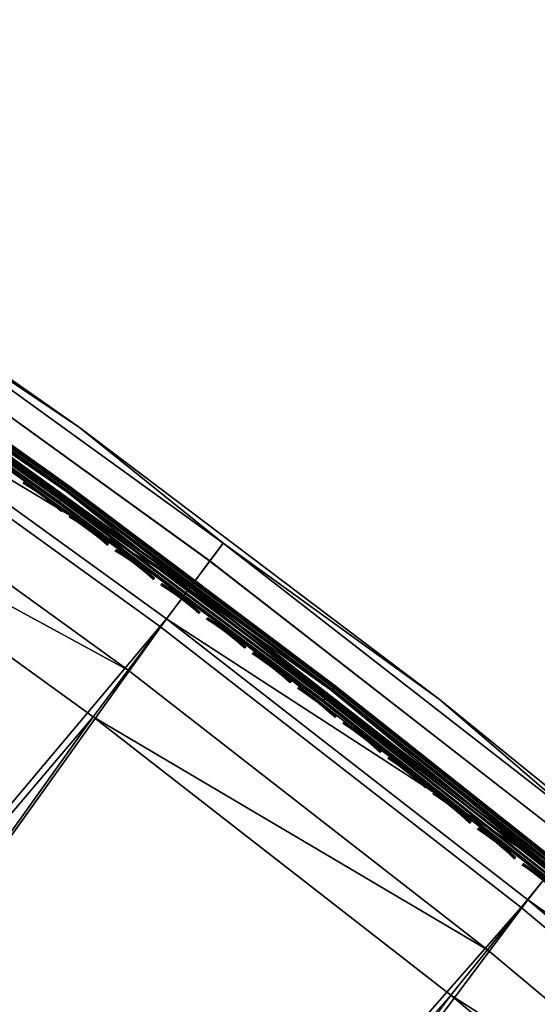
# Model space of a CAD drawing. Header units: inches. Extents: x 0 to 63.6, y -63.6 to 0.
# Tile 439 of 475: x 37.2 to 39.7, y -15 to -10.2. Entities that reach past the tile are written whole.
import ezdxf

# ---------------------------------------------------------------- set-up
doc = ezdxf.new("R2010")
doc.units = ezdxf.units.IN
doc.header["$LTSCALE"] = 0.03937
doc.header["$MEASUREMENT"] = 0
for name, color, linetype in [('A-FURN-3-ST', 151, 'Continuous'), ('A-FURN-3-ST-SEAM', 250, 'Continuous'), ('A-FURN-3-STITCH', 15, 'Continuous')]:
    doc.layers.add(name, color=color, linetype=linetype)

msp = doc.modelspace()

# ---------------------------------------------------------------- meshes
at = {"layer": 'A-FURN-3-ST'}
mesh = msp.add_polyface(dxfattribs=at)
corners = [(13.9787, -25.6395, 5), (13.9126, -25.8191, 5.0381), (12.3211, -25.0702, 5), (12.2629, -25.2525, 5.0381), (12.4992, -25.6536, 5.5), (12.1805, -25.5102, 5.3087), (13.8192, -26.0731, 5.3087), (13.8566, -25.9714, 5.1464), (12.2135, -25.407, 5.1464), (14.1775, -26.2475, 16.9), (12.4992, -25.6536, 16.9), (15.73, -25.9885, 17.9625), (15.8397, -25.7258, 18), (14.0856, -25.3429, 17.9625), (14.1839, -25.0757, 18), (12.4149, -24.7692, 17.9625), (12.5015, -24.498, 18), (12.3342, -25.0219, 17.8526), (13.9941, -25.5919, 17.8526), (15.6277, -26.2333, 17.8526), (12.2649, -25.2389, 17.6778), (13.9154, -25.8057, 17.6778), (12.1782, -25.5101, 17.1847), (13.8171, -26.0729, 17.1847), (13.8551, -25.9698, 17.45), (12.2117, -25.4054, 17.45), (25.0468, -31.0664, 18), (37.515, -13.6013, 18), (23.6135, -30.0129, 18), (35.7144, -12.3007, 18), (22.136, -29.0223, 18), (33.8688, -11.0648, 18), (31.9805, -9.8953, 18), (20.6169, -28.0967, 18), (30.0518, -8.7935, 18), (19.0593, -27.2377, 18), (28.0852, -7.761, 18), (17.4659, -26.4469, 18), (26.0832, -6.7989, 18), (24.0483, -5.9085, 18), (21.9831, -5.0909, 18), (19.8901, -4.3472, 18), (17.772, -3.6783, 18), (10.7957, -23.9936, 18), (15.6316, -3.085, 18), (29.9607, -7.4937, 5.5), (30.5611, -7.8617, 5.3087), (28.561, -6.8115, 5.3087), (28.3538, -7.2244, 5), (28.4396, -7.0534, 5.0381), (30.4312, -8.0991, 5.0381), (30.3394, -8.2669, 5), (30.5091, -7.9568, 5.1464), (28.5124, -6.9084, 5.1464), (30.1884, -8.5438, 17.9625), (28.2129, -7.5065, 17.9625), (30.5088, -7.9577, 17.45), (28.5122, -6.9094, 17.45), (28.4339, -7.0657, 17.6778), (30.425, -8.1111, 17.6778), (28.3318, -7.2693, 17.8526), (30.3157, -8.311, 17.8526), (37.8745, -13.121, 5), (24.6816, -31.5424, 5), (23.2694, -30.5044, 5), (36.0566, -11.8078, 5), (21.8136, -29.5284, 5), (34.1932, -10.5601, 5), (32.2866, -9.3793, 5), (20.3169, -28.6163, 5), (18.7822, -27.7699, 5), (17.2123, -26.9907, 5), (26.3325, -6.2531, 5), (15.6101, -26.2801, 5), (24.2779, -5.3542, 5), (22.1927, -4.5288, 5), (20.0796, -3.7779, 5), (17.9411, -3.1026, 5), (10.6404, -24.5731, 5), (15.7799, -2.5037, 5)]
mesh.append_faces([[corners[k] for k in face] for face in [(0, 1, 2), (2, 1, 3), (4, 5, 6), (7, 6, 5, 8), (1, 7, 8, 3), (4, 9, 10), (11, 12, 13), (13, 12, 14), (13, 14, 15), (15, 14, 16), (15, 17, 18, 13), (13, 18, 19, 11), (17, 20, 21, 18), (22, 10, 23), (24, 21, 20, 25), (23, 24, 25, 22), (26, 27, 28), (28, 29, 30), (30, 31, 32), (30, 32, 33), (33, 32, 34), (33, 34, 35), (35, 34, 36), (35, 36, 37), (37, 36, 38), (37, 38, 12), (12, 38, 39), (12, 39, 40), (12, 40, 14), (14, 40, 41), (14, 41, 16), (16, 41, 42), (16, 42, 43), (43, 42, 44), (45, 46, 47), (48, 49, 50), (48, 50, 51), (52, 50, 49, 53), (34, 54, 36), (36, 54, 55), (56, 57, 58, 59), (59, 58, 60, 61), (61, 60, 55, 54), (62, 63, 64), (65, 64, 66), (67, 66, 68), (68, 66, 69), (68, 69, 51), (51, 69, 70), (51, 70, 48), (48, 70, 71), (48, 71, 72), (72, 71, 73), (72, 73, 74), (74, 73, 75), (75, 73, 0), (75, 0, 76), (76, 0, 2), (76, 2, 77), (77, 2, 78), (77, 78, 79)]])
mesh = msp.add_polyface(dxfattribs=at)
corners = [(37.447, -12.1836, 5.5), (38.1515, -12.7513, 5.3087), (36.3203, -11.4285, 5.3087), (35.6377, -10.9143, 5.5), (34.4432, -10.1716, 5.3087), (33.7853, -9.7086, 5.5), (32.5226, -8.9822, 5.3087), (31.8922, -8.568, 5.5), (30.5611, -7.8617, 5.3087), (29.9607, -7.4937, 5.5), (38.0865, -12.8381, 5.1464), (36.2584, -11.5175, 5.1464), (34.3845, -10.2628, 5.1464), (32.4673, -9.0754, 5.1464), (30.5091, -7.9568, 5.1464), (30.3394, -8.2669, 5), (30.4312, -8.0991, 5.0381), (32.3844, -9.2148, 5.0381), (32.2866, -9.3793, 5), (34.2968, -10.3992, 5.0381), (34.1932, -10.5601, 5), (36.1658, -11.6507, 5.0381), (36.0566, -11.8078, 5), (37.9893, -12.9679, 5.0381), (37.447, -12.1836, 16.9), (35.6377, -10.9143, 16.9), (33.7853, -9.7086, 16.9), (31.8922, -8.568, 16.9), (29.9607, -7.4937, 16.9), (35.7144, -12.3007, 18), (37.6857, -13.3735, 17.9625), (35.8769, -12.0669, 17.9625), (33.8688, -11.0648, 18), (34.0229, -10.8254, 17.9625), (31.9805, -9.8953, 18), (32.1259, -9.6505, 17.9625), (30.0518, -8.7935, 18), (30.1884, -8.5438, 17.9625), (38.1519, -12.7509, 17.1847), (36.3207, -11.4281, 17.1847), (36.258, -11.5184, 17.45), (38.0861, -12.8389, 17.45), (36.1583, -11.662, 17.6778), (37.9813, -12.9788, 17.6778), (36.0283, -11.8491, 17.8526), (37.8447, -13.1611, 17.8526), (34.4436, -10.1712, 17.1847), (34.3842, -10.2637, 17.45), (34.2896, -10.4107, 17.6778), (34.1664, -10.6023, 17.8526), (32.523, -8.9817, 17.1847), (32.467, -9.0763, 17.45), (32.3778, -9.2266, 17.6778), (32.2614, -9.4225, 17.8526), (30.5615, -7.8612, 17.1847), (30.5088, -7.9577, 17.45), (30.425, -8.1111, 17.6778), (30.3157, -8.311, 17.8526)]
mesh.append_faces([[corners[k] for k in face] for face in [(0, 1, 2), (0, 2, 3), (3, 2, 4), (3, 4, 5), (5, 4, 6), (5, 6, 7), (7, 6, 8), (7, 8, 9), (1, 10, 11, 2), (2, 11, 12, 4), (4, 12, 13, 6), (6, 13, 14, 8), (15, 16, 17), (15, 17, 18), (18, 17, 19), (18, 19, 20), (20, 19, 21), (20, 21, 22), (22, 21, 23), (10, 23, 21, 11), (11, 21, 19, 12), (12, 19, 17, 13), (13, 17, 16, 14), (24, 0, 3), (24, 3, 25), (25, 3, 5), (25, 5, 26), (26, 5, 7), (26, 7, 27), (27, 7, 9), (27, 9, 28), (29, 30, 31), (29, 31, 32), (32, 31, 33), (32, 33, 34), (34, 33, 35), (34, 35, 36), (36, 35, 37), (38, 24, 39), (38, 39, 40, 41), (41, 40, 42, 43), (43, 42, 44, 45), (24, 25, 39), (39, 25, 46), (39, 46, 47, 40), (40, 47, 48, 42), (42, 48, 49, 44), (44, 49, 33, 31), (25, 26, 46), (46, 26, 50), (46, 50, 51, 47), (47, 51, 52, 48), (48, 52, 53, 49), (49, 53, 35, 33), (26, 27, 50), (50, 27, 54), (50, 54, 55, 51), (51, 55, 56, 52), (52, 56, 57, 53), (53, 57, 37, 35), (27, 28, 54)]])
mesh = msp.add_polyface(dxfattribs=at)
corners = [(47.2494, -22.6677, 18), (45.7647, -21.0157, 18), (30.2851, -35.8696, 18), (29.0547, -34.5849, 18), (44.2222, -19.4174, 18), (42.6239, -17.875, 18), (27.77, -33.3546, 18), (40.9719, -16.3902, 18), (26.4332, -32.181, 18), (39.2682, -14.9651, 18), (25.0468, -31.0664, 18), (37.515, -13.6013, 18), (23.6135, -30.0129, 18), (35.7144, -12.3007, 18), (22.136, -29.0223, 18), (33.8688, -11.0648, 18), (42.5956, -16.3574, 5.5), (41.6674, -15.5877, 5.3087), (40.9281, -14.9068, 5.5), (39.9347, -14.1383, 5.3087), (39.2112, -13.515, 5.5), (38.1515, -12.7513, 5.3087), (37.447, -12.1836, 5.5), (41.5964, -15.6696, 5.1464), (39.8666, -14.2227, 5.1464), (38.0865, -12.8381, 5.1464), (36.0566, -11.8078, 5), (37.9893, -12.9679, 5.0381), (37.8745, -13.121, 5), (39.7648, -14.3489, 5.0381), (39.6447, -14.4979, 5), (41.4902, -15.7922, 5.0381), (41.3648, -15.9368, 5), (42.5956, -16.3574, 16.9), (40.9281, -14.9068, 16.9), (39.2112, -13.515, 16.9), (37.447, -12.1836, 16.9), (42.8179, -17.6666, 17.9625), (41.1584, -16.1751, 17.9625), (39.4469, -14.7434, 17.9625), (37.6857, -13.3735, 17.9625), (41.6678, -15.5873, 17.1847), (39.9351, -14.1379, 17.1847), (39.8661, -14.2234, 17.45), (41.5959, -15.6704, 17.45), (39.7564, -14.3596, 17.6778), (41.4814, -15.8025, 17.6778), (39.6134, -14.5369, 17.8526), (41.3322, -15.9746, 17.8526), (38.1519, -12.7509, 17.1847), (38.0861, -12.8389, 17.45), (37.9813, -12.9788, 17.6778), (37.8447, -13.1611, 17.8526), (36.0283, -11.8491, 17.8526), (35.8769, -12.0669, 17.9625), (49.1417, -23.9949, 5), (28.6305, -35.0091, 5), (47.7028, -22.2748, 5), (46.2038, -20.6068, 5), (44.6464, -18.9932, 5), (43.0328, -17.4358, 5), (27.3646, -33.7969, 5), (26.0475, -32.6406, 5), (24.6816, -31.5424, 5), (23.2694, -30.5044, 5), (21.8136, -29.5284, 5), (34.1932, -10.5601, 5)]
mesh.append_faces([[corners[k] for k in face] for face in [(0, 1, 2), (3, 1, 4), (3, 4, 5), (3, 5, 6), (6, 5, 7), (6, 7, 8), (8, 7, 9), (8, 9, 10), (10, 9, 11), (12, 11, 13), (14, 13, 15), (16, 17, 18), (18, 17, 19), (18, 19, 20), (20, 19, 21), (20, 21, 22), (17, 23, 24, 19), (19, 24, 25, 21), (26, 27, 28), (28, 27, 29), (28, 29, 30), (30, 29, 31), (30, 31, 32), (23, 31, 29, 24), (24, 29, 27, 25), (33, 18, 34), (34, 18, 20), (34, 20, 35), (35, 20, 22), (35, 22, 36), (7, 37, 38), (7, 38, 9), (9, 38, 39), (9, 39, 11), (11, 39, 40), (11, 40, 13), (33, 34, 41), (41, 34, 42), (41, 42, 43, 44), (44, 43, 45, 46), (46, 45, 47, 48), (48, 47, 39, 38), (34, 35, 42), (42, 35, 49), (42, 49, 50, 43), (43, 50, 51, 45), (45, 51, 52, 47), (47, 52, 40, 39), (35, 36, 49), (52, 53, 54, 40), (55, 56, 57), (57, 56, 58), (58, 56, 59), (59, 56, 60), (60, 61, 32), (32, 61, 62), (32, 62, 30), (30, 62, 63), (30, 63, 28), (28, 64, 26), (26, 65, 66)]])
at = {"layer": 'A-FURN-3-ST-SEAM'}
mesh = msp.add_polyface(dxfattribs=at)
corners = [(41.1766, -15.5596, 17.7208), (39.7587, -14.3567, 17.7271), (39.928, -14.5177, 17.7208), (38.6547, -13.5095, 17.7208), (38.6458, -13.5211, 17.7078), (39.9188, -14.5291, 17.7078), (38.6406, -13.5279, 17.6902), (39.9134, -14.5357, 17.6902), (39.7318, -14.3901, 17.6706), (37.9579, -13.0101, 17.6706), (37.3446, -12.5547, 17.6902), (37.9835, -12.9759, 17.7271), (37.3582, -12.5359, 17.7208), (41.1616, -15.5773, 17.6902), (37.3496, -12.5477, 17.7078), (39.9565, -14.4826, 17.7234), (38.6823, -13.4737, 17.7234), (39.9672, -14.4694, 17.7112), (38.6927, -13.4602, 17.7112), (39.9738, -14.4612, 17.6931), (38.6991, -13.4518, 17.6931), (39.9752, -14.4595, 17.6723), (38.7004, -13.4501, 17.6723), (39.9711, -14.4645, 17.6524), (38.6964, -13.4553, 17.6524), (39.9614, -14.4766, 17.636), (38.6871, -13.4675, 17.636), (39.7671, -14.3463, 17.628), (37.9916, -12.9651, 17.628), (37.3894, -12.4931, 17.636), (37.3948, -12.4856, 17.7112), (37.3848, -12.4994, 17.7234), (41.1651, -15.5733, 17.6522), (39.9168, -14.5316, 17.6522), (38.6439, -13.5237, 17.6522), (38.6517, -13.5135, 17.6377), (39.9249, -14.5216, 17.6377), (38.6624, -13.4996, 17.6292), (39.9359, -14.508, 17.6292), (37.3656, -12.5258, 17.6292), (37.3477, -12.5504, 17.6522), (37.3553, -12.5399, 17.6377), (0.1, -23.2476, 17.6073), (0.0965, -23.2354, 17.595), (0.1, -23.0877, 17.7369), (0.1, -22.7229, 17.8831), (0.0965, -22.7199, 17.866), (0.1, -22.5408, 17.9), (0.0965, -22.5408, 17.8826), (0.1, -15.3906, 17.9), (0.0965, -15.3906, 17.8826), (0.1, -8.2403, 17.9)]
mesh.append_faces([[corners[k] for k in face] for face in [(0, 1, 2), (2, 1, 3), (2, 3, 4, 5), (5, 4, 6, 7), (7, 6, 8), (8, 6, 9), (9, 6, 10), (11, 12, 3), (11, 3, 1), (7, 8, 13), (4, 3, 12, 14), (6, 4, 14, 10), (1, 15, 16), (16, 15, 17, 18), (18, 17, 19, 20), (20, 19, 21, 22), (22, 21, 23, 24), (24, 23, 25, 26), (26, 25, 27), (27, 28, 26), (26, 28, 29), (18, 30, 31, 16), (16, 31, 11), (11, 1, 16), (32, 8, 33), (33, 8, 34), (33, 34, 35, 36), (36, 35, 37, 38), (38, 37, 27), (27, 37, 28), (28, 37, 39), (9, 40, 34), (9, 34, 8), (35, 34, 40, 41), (37, 35, 41, 39), (42, 43, 44), (45, 46, 47), (47, 48, 49), (49, 50, 51)]])
mesh = msp.add_polyface(dxfattribs=at)
corners = [(37.9579, -13.0101, 17.6706), (37.3446, -12.5547, 17.6902), (36.136, -11.6941, 17.6706), (36.0266, -11.6167, 17.6902), (34.6882, -10.7149, 17.6902), (34.6929, -10.7077, 17.7078), (36.0315, -11.6097, 17.7078), (36.0398, -11.5976, 17.7208), (34.7009, -10.6954, 17.7208), (36.1605, -11.6589, 17.7271), (37.3582, -12.5359, 17.7208), (37.9835, -12.9759, 17.7271), (37.3496, -12.5477, 17.7078), (38.6871, -13.4675, 17.636), (37.3894, -12.4931, 17.636), (37.3985, -12.4806, 17.6524), (38.6964, -13.4553, 17.6524), (37.4023, -12.4753, 17.6723), (38.7004, -13.4501, 17.6723), (37.401, -12.4771, 17.6931), (38.6991, -13.4518, 17.6931), (37.3948, -12.4856, 17.7112), (38.6927, -13.4602, 17.7112), (37.3848, -12.4994, 17.7234), (36.0655, -11.5605, 17.7234), (34.7256, -10.6576, 17.7234), (36.0751, -11.5465, 17.7112), (34.7349, -10.6434, 17.7112), (36.0811, -11.5378, 17.6931), (34.7406, -10.6345, 17.6931), (36.0823, -11.536, 17.6723), (34.7418, -10.6327, 17.6723), (36.0786, -11.5413, 17.6524), (34.7383, -10.6382, 17.6524), (36.0699, -11.5541, 17.636), (34.7299, -10.6511, 17.636), (36.1681, -11.6479, 17.628), (37.9916, -12.9651, 17.628), (37.3656, -12.5258, 17.6292), (36.0469, -11.5874, 17.6292), (34.7077, -10.685, 17.6292), (36.037, -11.6018, 17.6377), (34.6982, -10.6996, 17.6377), (36.0297, -11.6124, 17.6522), (34.6912, -10.7105, 17.6522), (37.3477, -12.5504, 17.6522), (37.3553, -12.5399, 17.6377)]
mesh.append_faces([[corners[k] for k in face] for face in [(0, 1, 2), (2, 1, 3), (2, 3, 4), (5, 6, 7, 8), (8, 7, 9), (9, 7, 10), (9, 10, 11), (12, 10, 7, 6), (1, 12, 6, 3), (13, 14, 15, 16), (16, 15, 17, 18), (18, 17, 19, 20), (20, 19, 21, 22), (11, 23, 9), (9, 23, 24), (9, 24, 25), (25, 24, 26, 27), (27, 26, 28, 29), (29, 28, 30, 31), (31, 30, 32, 33), (33, 32, 34, 35), (35, 34, 36), (36, 34, 14), (36, 14, 37), (15, 14, 34, 32), (17, 15, 32, 30), (19, 17, 30, 28), (21, 19, 28, 26), (23, 21, 26, 24), (37, 38, 36), (36, 38, 39), (36, 39, 40), (40, 39, 41, 42), (42, 41, 43, 44), (44, 43, 2), (2, 43, 45), (2, 45, 0), (46, 45, 43, 41), (38, 46, 41, 39)]])
at = {"layer": 'A-FURN-3-STITCH'}
mesh = msp.add_polyface(dxfattribs=at)
corners = [(37.3584, -12.5958, 17.7252), (37.3292, -12.5707, 17.732), (37.3317, -12.5673, 17.7351), (37.3598, -12.5939, 17.7241), (37.3345, -12.5635, 17.733), (37.3627, -12.5901, 17.722), (37.3349, -12.563, 17.7278), (37.3641, -12.5881, 17.721), (37.299, -12.5463, 17.736), (37.3014, -12.5429, 17.7391), (37.3042, -12.5391, 17.737), (37.3046, -12.5386, 17.7318), (37.2678, -12.5228, 17.7372), (37.2702, -12.5194, 17.7403), (37.2731, -12.5155, 17.7382), (37.2734, -12.5151, 17.733), (37.2359, -12.5002, 17.7355), (37.2383, -12.4968, 17.7386), (37.2412, -12.493, 17.7366), (37.2415, -12.4925, 17.7314), (37.2035, -12.4788, 17.7311), (37.2059, -12.4754, 17.7342), (37.2087, -12.4715, 17.7322), (37.2091, -12.4711, 17.727), (37.1707, -12.4586, 17.7239), (37.1722, -12.4567, 17.7229), (37.175, -12.4528, 17.7209), (37.1764, -12.4509, 17.7198), (37.584, -12.7617, 17.7252), (37.5549, -12.7364, 17.732), (37.5574, -12.7331, 17.7351), (37.5854, -12.7598, 17.7241), (37.5602, -12.7292, 17.733), (37.5882, -12.7559, 17.722), (37.5606, -12.7288, 17.7278), (37.5897, -12.754, 17.721), (37.5247, -12.7119, 17.736), (37.5272, -12.7085, 17.7391), (37.53, -12.7047, 17.737), (37.5304, -12.7042, 17.7318), (37.4936, -12.6882, 17.7372), (37.4961, -12.6848, 17.7403), (37.499, -12.681, 17.7382), (37.4993, -12.6805, 17.733), (37.4618, -12.6655, 17.7355), (37.4643, -12.6621, 17.7386), (37.4672, -12.6583, 17.7366), (37.4675, -12.6578, 17.7314), (37.4295, -12.6439, 17.7311), (37.432, -12.6406, 17.7342), (37.4348, -12.6367, 17.7322), (37.4352, -12.6363, 17.727), (37.3969, -12.6236, 17.7239), (37.3983, -12.6217, 17.7229), (37.4012, -12.6179, 17.7209), (37.4026, -12.616, 17.7198), (37.7798, -12.9031, 17.732), (37.7497, -12.8785, 17.736), (37.7522, -12.8751, 17.7391), (37.7823, -12.8998, 17.7351), (37.7551, -12.8713, 17.737), (37.7852, -12.8959, 17.733), (37.7188, -12.8546, 17.7372), (37.7213, -12.8513, 17.7403), (37.7241, -12.8474, 17.7382), (37.7245, -12.847, 17.733), (37.7555, -12.8708, 17.7318), (37.6871, -12.8318, 17.7355), (37.6896, -12.8284, 17.7386), (37.6924, -12.8246, 17.7366), (37.6928, -12.8241, 17.7314), (37.6549, -12.8101, 17.7311), (37.6573, -12.8067, 17.7342), (37.6602, -12.8029, 17.7322), (37.6606, -12.8024, 17.727), (37.6223, -12.7896, 17.7239), (37.6237, -12.7877, 17.7229), (37.6266, -12.7839, 17.7209), (37.628, -12.782, 17.7198)]
mesh.append_faces([[corners[k] for k in face] for face in [(0, 1, 2, 3), (3, 2, 4, 5), (5, 4, 6, 7), (1, 8, 9, 2), (2, 9, 10, 4), (4, 10, 11, 6), (8, 12, 13, 9), (9, 13, 14, 10), (10, 14, 15, 11), (12, 16, 17, 13), (13, 17, 18, 14), (14, 18, 19, 15), (16, 20, 21, 17), (17, 21, 22, 18), (18, 22, 23, 19), (20, 24, 25, 21), (21, 25, 26, 22), (22, 26, 27, 23), (28, 29, 30, 31), (31, 30, 32, 33), (33, 32, 34, 35), (29, 36, 37, 30), (30, 37, 38, 32), (32, 38, 39, 34), (36, 40, 41, 37), (37, 41, 42, 38), (38, 42, 43, 39), (40, 44, 45, 41), (41, 45, 46, 42), (42, 46, 47, 43), (44, 48, 49, 45), (45, 49, 50, 46), (46, 50, 51, 47), (48, 52, 53, 49), (49, 53, 54, 50), (50, 54, 55, 51), (56, 57, 58, 59), (59, 58, 60, 61), (57, 62, 63, 58), (58, 63, 64, 60), (60, 64, 65, 66), (62, 67, 68, 63), (63, 68, 69, 64), (64, 69, 70, 65), (67, 71, 72, 68), (68, 72, 73, 69), (69, 73, 74, 70), (71, 75, 76, 72), (72, 76, 77, 73), (73, 77, 78, 74)]])
mesh = msp.add_polyface(dxfattribs=at)
corners = [(37.8088, -12.9285, 17.7252), (37.7798, -12.9031, 17.732), (37.7823, -12.8998, 17.7351), (37.8102, -12.9266, 17.7241), (37.7852, -12.8959, 17.733), (37.8131, -12.9228, 17.722), (37.7855, -12.8955, 17.7278), (37.8145, -12.9209, 17.721), (37.7551, -12.8713, 17.737), (37.7555, -12.8708, 17.7318), (38.0329, -13.0963, 17.7252), (38.004, -13.0708, 17.732), (38.0065, -13.0675, 17.7351), (38.0343, -13.0944, 17.7241), (38.0094, -13.0637, 17.733), (38.0372, -13.0906, 17.722), (38.0097, -13.0632, 17.7278), (38.0386, -13.0887, 17.721), (37.974, -13.046, 17.736), (37.9765, -13.0427, 17.7391), (37.9794, -13.0389, 17.737), (37.9798, -13.0384, 17.7318), (37.9432, -13.0221, 17.7372), (37.9457, -13.0187, 17.7403), (37.9485, -13.0149, 17.7382), (37.9489, -13.0144, 17.733), (37.9116, -12.9991, 17.7355), (37.9141, -12.9957, 17.7386), (37.9169, -12.9919, 17.7366), (37.9173, -12.9915, 17.7314), (37.8794, -12.9772, 17.7311), (37.8819, -12.9739, 17.7342), (37.8848, -12.9701, 17.7322), (37.8852, -12.9696, 17.727), (37.847, -12.9567, 17.7239), (37.8484, -12.9547, 17.7229), (37.8513, -12.9509, 17.7209), (37.8527, -12.949, 17.7198), (38.2562, -13.2652, 17.7252), (38.2274, -13.2395, 17.732), (38.2299, -13.2362, 17.7351), (38.2576, -13.2633, 17.7241), (38.2328, -13.2324, 17.733), (38.2605, -13.2595, 17.722), (38.2332, -13.2319, 17.7278), (38.262, -13.2576, 17.721), (38.1976, -13.2146, 17.736), (38.2001, -13.2112, 17.7391), (38.203, -13.2075, 17.737), (38.2034, -13.207, 17.7318), (38.1668, -13.1905, 17.7372), (38.1693, -13.1871, 17.7403), (38.1722, -13.1833, 17.7382), (38.1726, -13.1829, 17.733), (38.1353, -13.1674, 17.7355), (38.1378, -13.164, 17.7386), (38.1407, -13.1602, 17.7366), (38.1411, -13.1598, 17.7314), (38.1033, -13.1454, 17.7311), (38.1058, -13.142, 17.7342), (38.1087, -13.1382, 17.7322), (38.1091, -13.1378, 17.727), (38.0709, -13.1246, 17.7239), (38.0724, -13.1227, 17.7229), (38.0753, -13.1189, 17.7209), (38.0767, -13.1171, 17.7198), (38.3897, -13.3599, 17.7372), (38.3583, -13.3366, 17.7355), (38.3609, -13.3333, 17.7386), (38.3922, -13.3566, 17.7403), (38.3638, -13.3295, 17.7366), (38.3952, -13.3528, 17.7382), (38.3641, -13.3291, 17.7314), (38.3955, -13.3523, 17.733), (38.3264, -13.3145, 17.7311), (38.3289, -13.3112, 17.7342), (38.3318, -13.3074, 17.7322), (38.3322, -13.3069, 17.727), (38.2941, -13.2936, 17.7239), (38.2956, -13.2917, 17.7229), (38.2985, -13.2879, 17.7209), (38.2999, -13.2861, 17.7198)]
mesh.append_faces([[corners[k] for k in face] for face in [(0, 1, 2, 3), (3, 2, 4, 5), (5, 4, 6, 7), (4, 8, 9, 6), (10, 11, 12, 13), (13, 12, 14, 15), (15, 14, 16, 17), (11, 18, 19, 12), (12, 19, 20, 14), (14, 20, 21, 16), (18, 22, 23, 19), (19, 23, 24, 20), (20, 24, 25, 21), (22, 26, 27, 23), (23, 27, 28, 24), (24, 28, 29, 25), (26, 30, 31, 27), (27, 31, 32, 28), (28, 32, 33, 29), (30, 34, 35, 31), (31, 35, 36, 32), (32, 36, 37, 33), (38, 39, 40, 41), (41, 40, 42, 43), (43, 42, 44, 45), (39, 46, 47, 40), (40, 47, 48, 42), (42, 48, 49, 44), (46, 50, 51, 47), (47, 51, 52, 48), (48, 52, 53, 49), (50, 54, 55, 51), (51, 55, 56, 52), (52, 56, 57, 53), (54, 58, 59, 55), (55, 59, 60, 56), (56, 60, 61, 57), (58, 62, 63, 59), (59, 63, 64, 60), (60, 64, 65, 61), (66, 67, 68, 69), (69, 68, 70, 71), (71, 70, 72, 73), (67, 74, 75, 68), (68, 75, 76, 70), (70, 76, 77, 72), (74, 78, 79, 75), (75, 79, 80, 76), (76, 80, 81, 77)]])
mesh = msp.add_polyface(dxfattribs=at)
corners = [(38.4787, -13.435, 17.7252), (38.4501, -13.4092, 17.732), (38.4526, -13.4059, 17.7351), (38.4802, -13.4331, 17.7241), (38.4556, -13.4021, 17.733), (38.4831, -13.4293, 17.722), (38.4559, -13.4016, 17.7278), (38.4846, -13.4274, 17.721), (38.4204, -13.3841, 17.736), (38.4229, -13.3808, 17.7391), (38.4258, -13.377, 17.737), (38.4262, -13.3766, 17.7318), (38.3897, -13.3599, 17.7372), (38.3922, -13.3566, 17.7403), (38.3952, -13.3528, 17.7382), (38.3955, -13.3523, 17.733), (38.7006, -13.6058, 17.7252), (38.672, -13.5799, 17.732), (38.6746, -13.5766, 17.7351), (38.702, -13.6039, 17.7241), (38.6775, -13.5728, 17.733), (38.7049, -13.6001, 17.722), (38.6779, -13.5723, 17.7278), (38.7064, -13.5982, 17.721), (38.6424, -13.5547, 17.736), (38.645, -13.5514, 17.7391), (38.6479, -13.5476, 17.737), (38.6483, -13.5471, 17.7318), (38.6119, -13.5303, 17.7372), (38.6144, -13.527, 17.7403), (38.6173, -13.5232, 17.7382), (38.6177, -13.5228, 17.733), (38.5806, -13.5069, 17.7355), (38.5831, -13.5036, 17.7386), (38.5861, -13.4998, 17.7366), (38.5864, -13.4994, 17.7314), (38.5487, -13.4846, 17.7311), (38.5513, -13.4813, 17.7342), (38.5542, -13.4775, 17.7322), (38.5546, -13.4771, 17.727), (38.5166, -13.4636, 17.7239), (38.518, -13.4617, 17.7229), (38.521, -13.4579, 17.7209), (38.5224, -13.4561, 17.7198), (38.9216, -13.7775, 17.7252), (38.8932, -13.7515, 17.732), (38.8958, -13.7482, 17.7351), (38.9231, -13.7756, 17.7241), (38.8987, -13.7444, 17.733), (38.926, -13.7719, 17.722), (38.8991, -13.744, 17.7278), (38.9275, -13.77, 17.721), (38.8637, -13.7262, 17.736), (38.8663, -13.7229, 17.7391), (38.8692, -13.7191, 17.737), (38.8696, -13.7187, 17.7318), (38.8333, -13.7017, 17.7372), (38.8358, -13.6984, 17.7403), (38.8388, -13.6946, 17.7382), (38.8391, -13.6942, 17.733), (38.8021, -13.6781, 17.7355), (38.8046, -13.6748, 17.7386), (38.8076, -13.6711, 17.7366), (38.808, -13.6706, 17.7314), (38.7703, -13.6557, 17.7311), (38.7729, -13.6524, 17.7342), (38.7758, -13.6487, 17.7322), (38.7762, -13.6482, 17.727), (38.7383, -13.6346, 17.7239), (38.7397, -13.6327, 17.7229), (38.7427, -13.6289, 17.7209), (38.7441, -13.627, 17.7198), (39.0228, -13.8504, 17.7355), (38.9912, -13.8278, 17.7311), (38.9938, -13.8245, 17.7342), (39.0254, -13.8471, 17.7386), (38.9967, -13.8208, 17.7322), (39.0283, -13.8433, 17.7366), (38.9592, -13.8065, 17.7239), (38.9607, -13.8046, 17.7229), (38.9636, -13.8009, 17.7209), (38.9651, -13.799, 17.7198), (38.9971, -13.8203, 17.727)]
mesh.append_faces([[corners[k] for k in face] for face in [(0, 1, 2, 3), (3, 2, 4, 5), (5, 4, 6, 7), (1, 8, 9, 2), (2, 9, 10, 4), (4, 10, 11, 6), (8, 12, 13, 9), (9, 13, 14, 10), (10, 14, 15, 11), (16, 17, 18, 19), (19, 18, 20, 21), (21, 20, 22, 23), (17, 24, 25, 18), (18, 25, 26, 20), (20, 26, 27, 22), (24, 28, 29, 25), (25, 29, 30, 26), (26, 30, 31, 27), (28, 32, 33, 29), (29, 33, 34, 30), (30, 34, 35, 31), (32, 36, 37, 33), (33, 37, 38, 34), (34, 38, 39, 35), (36, 40, 41, 37), (37, 41, 42, 38), (38, 42, 43, 39), (44, 45, 46, 47), (47, 46, 48, 49), (49, 48, 50, 51), (45, 52, 53, 46), (46, 53, 54, 48), (48, 54, 55, 50), (52, 56, 57, 53), (53, 57, 58, 54), (54, 58, 59, 55), (56, 60, 61, 57), (57, 61, 62, 58), (58, 62, 63, 59), (60, 64, 65, 61), (61, 65, 66, 62), (62, 66, 67, 63), (64, 68, 69, 65), (65, 69, 70, 66), (66, 70, 71, 67), (72, 73, 74, 75), (75, 74, 76, 77), (73, 78, 79, 74), (74, 79, 80, 76), (76, 80, 81, 82)]])
mesh = msp.add_polyface(dxfattribs=at)
corners = [(39.1419, -13.9503, 17.7252), (39.1136, -13.9241, 17.732), (39.1162, -13.9208, 17.7351), (39.1434, -13.9484, 17.7241), (39.1192, -13.9171, 17.733), (39.1464, -13.9447, 17.722), (39.1196, -13.9166, 17.7278), (39.1478, -13.9428, 17.721), (39.0842, -13.8987, 17.736), (39.0868, -13.8954, 17.7391), (39.0898, -13.8916, 17.737), (39.0901, -13.8912, 17.7318), (39.0539, -13.874, 17.7372), (39.0565, -13.8707, 17.7403), (39.0594, -13.867, 17.7382), (39.0598, -13.8665, 17.733), (39.0228, -13.8504, 17.7355), (39.0254, -13.8471, 17.7386), (39.0283, -13.8433, 17.7366), (39.0287, -13.8429, 17.7314), (38.9967, -13.8208, 17.7322), (38.9971, -13.8203, 17.727), (39.3614, -14.124, 17.7252), (39.3333, -14.0977, 17.732), (39.3359, -14.0944, 17.7351), (39.3629, -14.1221, 17.7241), (39.3388, -14.0907, 17.733), (39.3659, -14.1184, 17.722), (39.3392, -14.0903, 17.7278), (39.3674, -14.1165, 17.721), (39.304, -14.0721, 17.736), (39.3066, -14.0689, 17.7391), (39.3096, -14.0651, 17.737), (39.3099, -14.0647, 17.7318), (39.2738, -14.0474, 17.7372), (39.2764, -14.0441, 17.7403), (39.2793, -14.0403, 17.7382), (39.2797, -14.0399, 17.733), (39.2428, -14.0236, 17.7355), (39.2454, -14.0203, 17.7386), (39.2484, -14.0165, 17.7366), (39.2487, -14.0161, 17.7314), (39.2113, -14.0009, 17.7311), (39.2138, -13.9976, 17.7342), (39.2168, -13.9938, 17.7322), (39.2172, -13.9934, 17.727), (39.1794, -13.9794, 17.7239), (39.1809, -13.9775, 17.7229), (39.1838, -13.9738, 17.7209), (39.1853, -13.9719, 17.7198), (39.5802, -14.2987, 17.7252), (39.5521, -14.2723, 17.732), (39.5548, -14.269, 17.7351), (39.5817, -14.2968, 17.7241), (39.5577, -14.2653, 17.733), (39.5847, -14.2931, 17.722), (39.5581, -14.2649, 17.7278), (39.5862, -14.2912, 17.721), (39.523, -14.2466, 17.736), (39.5256, -14.2433, 17.7391), (39.5286, -14.2396, 17.737), (39.529, -14.2391, 17.7318), (39.4929, -14.2217, 17.7372), (39.4955, -14.2184, 17.7403), (39.4985, -14.2147, 17.7382), (39.4988, -14.2142, 17.733), (39.462, -14.1977, 17.7355), (39.4646, -14.1944, 17.7386), (39.4676, -14.1907, 17.7366), (39.468, -14.1903, 17.7314), (39.4306, -14.1749, 17.7311), (39.4332, -14.1716, 17.7342), (39.4362, -14.1679, 17.7322), (39.4365, -14.1674, 17.727), (39.3988, -14.1533, 17.7239), (39.4003, -14.1514, 17.7229), (39.4033, -14.1477, 17.7209), (39.4047, -14.1459, 17.7198), (39.6491, -14.3499, 17.7311), (39.6174, -14.3282, 17.7239), (39.6189, -14.3263, 17.7229), (39.6517, -14.3466, 17.7342)]
mesh.append_faces([[corners[k] for k in face] for face in [(0, 1, 2, 3), (3, 2, 4, 5), (5, 4, 6, 7), (1, 8, 9, 2), (2, 9, 10, 4), (4, 10, 11, 6), (8, 12, 13, 9), (9, 13, 14, 10), (10, 14, 15, 11), (12, 16, 17, 13), (13, 17, 18, 14), (14, 18, 19, 15), (18, 20, 21, 19), (22, 23, 24, 25), (25, 24, 26, 27), (27, 26, 28, 29), (23, 30, 31, 24), (24, 31, 32, 26), (26, 32, 33, 28), (30, 34, 35, 31), (31, 35, 36, 32), (32, 36, 37, 33), (34, 38, 39, 35), (35, 39, 40, 36), (36, 40, 41, 37), (38, 42, 43, 39), (39, 43, 44, 40), (40, 44, 45, 41), (42, 46, 47, 43), (43, 47, 48, 44), (44, 48, 49, 45), (50, 51, 52, 53), (53, 52, 54, 55), (55, 54, 56, 57), (51, 58, 59, 52), (52, 59, 60, 54), (54, 60, 61, 56), (58, 62, 63, 59), (59, 63, 64, 60), (60, 64, 65, 61), (62, 66, 67, 63), (63, 67, 68, 64), (64, 68, 69, 65), (66, 70, 71, 67), (67, 71, 72, 68), (68, 72, 73, 69), (70, 74, 75, 71), (71, 75, 76, 72), (72, 76, 77, 73), (78, 79, 80, 81)]])
mesh = msp.add_polyface(dxfattribs=at)
corners = [(39.7982, -14.4743, 17.7252), (39.7703, -14.4478, 17.732), (39.7729, -14.4446, 17.7351), (39.7997, -14.4725, 17.7241), (39.7759, -14.4409, 17.733), (39.8027, -14.4688, 17.722), (39.7763, -14.4404, 17.7278), (39.8042, -14.4669, 17.721), (39.7412, -14.422, 17.736), (39.7438, -14.4187, 17.7391), (39.7468, -14.415, 17.737), (39.7472, -14.4146, 17.7318), (39.7112, -14.3969, 17.7372), (39.7138, -14.3937, 17.7403), (39.7168, -14.39, 17.7382), (39.7172, -14.3895, 17.733), (39.6804, -14.3729, 17.7355), (39.683, -14.3696, 17.7386), (39.6861, -14.3659, 17.7366), (39.6864, -14.3654, 17.7314), (39.6491, -14.3499, 17.7311), (39.6517, -14.3466, 17.7342), (39.6547, -14.3429, 17.7322), (39.6551, -14.3425, 17.727), (39.6189, -14.3263, 17.7229), (39.6219, -14.3226, 17.7209), (39.6234, -14.3207, 17.7198), (40.0154, -14.651, 17.7252), (39.9876, -14.6243, 17.732), (39.9902, -14.6211, 17.7351), (40.0169, -14.6491, 17.7241), (39.9932, -14.6174, 17.733), (40.0199, -14.6454, 17.722), (39.9936, -14.6169, 17.7278), (40.0214, -14.6436, 17.721), (39.9586, -14.5983, 17.736), (39.9613, -14.5951, 17.7391), (39.9643, -14.5914, 17.737), (39.9647, -14.591, 17.7318), (39.9287, -14.5732, 17.7372), (39.9314, -14.5699, 17.7403), (39.9344, -14.5662, 17.7382), (39.9348, -14.5658, 17.733), (39.8981, -14.549, 17.7355), (39.9007, -14.5457, 17.7386), (39.9037, -14.542, 17.7366), (39.9041, -14.5416, 17.7314), (39.8668, -14.5258, 17.7311), (39.8695, -14.5226, 17.7342), (39.8725, -14.5189, 17.7322), (39.8729, -14.5185, 17.727), (39.8352, -14.504, 17.7239), (39.8368, -14.5021, 17.7229), (39.8398, -14.4984, 17.7209), (39.8413, -14.4966, 17.7198), (40.2041, -14.8018, 17.732), (40.1753, -14.7757, 17.736), (40.1779, -14.7724, 17.7391), (40.2068, -14.7985, 17.7351), (40.181, -14.7688, 17.737), (40.2098, -14.7949, 17.733), (40.1814, -14.7683, 17.7318), (40.2102, -14.7944, 17.7278), (40.1455, -14.7504, 17.7372), (40.1481, -14.7471, 17.7403), (40.1512, -14.7434, 17.7382), (40.1516, -14.743, 17.733), (40.1149, -14.726, 17.7355), (40.1176, -14.7228, 17.7386), (40.1206, -14.7191, 17.7366), (40.121, -14.7187, 17.7314), (40.0838, -14.7028, 17.7311), (40.0865, -14.6995, 17.7342), (40.0895, -14.6958, 17.7322), (40.0899, -14.6954, 17.727), (40.0523, -14.6808, 17.7239), (40.0538, -14.6789, 17.7229), (40.0569, -14.6752, 17.7209), (40.0584, -14.6734, 17.7198)]
mesh.append_faces([[corners[k] for k in face] for face in [(0, 1, 2, 3), (3, 2, 4, 5), (5, 4, 6, 7), (1, 8, 9, 2), (2, 9, 10, 4), (4, 10, 11, 6), (8, 12, 13, 9), (9, 13, 14, 10), (10, 14, 15, 11), (12, 16, 17, 13), (13, 17, 18, 14), (14, 18, 19, 15), (16, 20, 21, 17), (17, 21, 22, 18), (18, 22, 23, 19), (21, 24, 25, 22), (22, 25, 26, 23), (27, 28, 29, 30), (30, 29, 31, 32), (32, 31, 33, 34), (28, 35, 36, 29), (29, 36, 37, 31), (31, 37, 38, 33), (35, 39, 40, 36), (36, 40, 41, 37), (37, 41, 42, 38), (39, 43, 44, 40), (40, 44, 45, 41), (41, 45, 46, 42), (43, 47, 48, 44), (44, 48, 49, 45), (45, 49, 50, 46), (47, 51, 52, 48), (48, 52, 53, 49), (49, 53, 54, 50), (55, 56, 57, 58), (58, 57, 59, 60), (60, 59, 61, 62), (56, 63, 64, 57), (57, 64, 65, 59), (59, 65, 66, 61), (63, 67, 68, 64), (64, 68, 69, 65), (65, 69, 70, 66), (67, 71, 72, 68), (68, 72, 73, 69), (69, 73, 74, 70), (71, 75, 76, 72), (72, 76, 77, 73), (73, 77, 78, 74)]])

doc.saveas('drawing.dxf')
